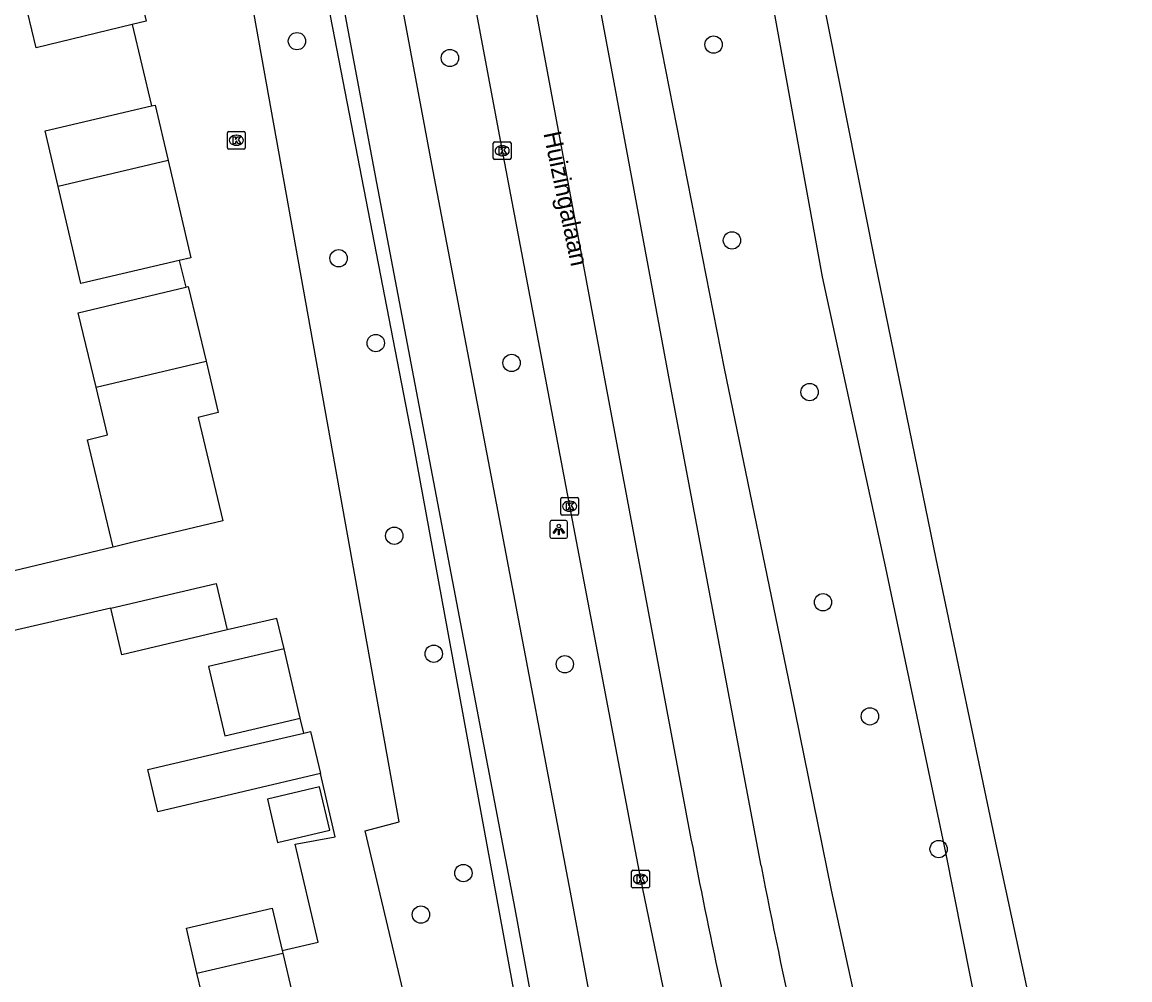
# Model space of a CAD drawing. Extents: x 158474 to 159560, y 388525 to 389605.
# Drawn here: x 159476.9 to 159539.4, y 388790.4 to 388844.5 of the extents above; entities that cross this region are included whole.
import ezdxf

# ---------------------------------------------------------------- set-up
doc = ezdxf.new("R2010")
doc.units = 0
for name, color, linetype in [('IMGEO_Berm_groen', 7, 'Continuous'), ('IMGEO_Boom', 7, 'Continuous'), ('IMGEO_Fietspad_gesloten', 7, 'Continuous'), ('IMGEO_Hek', 7, 'Continuous'), ('IMGEO_Kolk', 7, 'Continuous'), ('IMGEO_Lichtpunt', 7, 'Continuous'), ('IMGEO_Openbare_ruimte_label', 7, 'Continuous'), ('IMGEO_OVBaan_gesloten', 7, 'Continuous'), ('IMGEO_Pand', 7, 'Continuous'), ('IMGEO_Rijbaan_lokaal_open', 7, 'Continuous'), ('IMGEO_Rijbaan_regionaal_gesloten', 7, 'Continuous')]:
    doc.layers.add(name, color=color, linetype=linetype)

msp = doc.modelspace()

# ---------------------------------------------------------------- linework, layer by layer
at = {"layer": 'IMGEO_Berm_groen'}
for points in [[(159518.685, 388690.655), (159521.346, 388691.393), (159515.992, 388713.444), (159520.074, 388714.733), (159514.889, 388736.915), (159512.222, 388749.874), (159508.014, 388771.508), (159499.011, 388820.492), (159492.403, 388854.591), (159485.083, 388893.722), (159478.578, 388929.772), (159472.855, 388963.726), (159469.741, 388983.538), (159467.001, 388999.833), (159460.83, 389039.614), (159456.753, 389064.84)], [(159508.347, 388904.577), (159511.793, 388885.875), (159515.161, 388866.334), (159518.725, 388848.359), (159522.041, 388830.122), (159525.61, 388813.699), (159529, 388797.633), (159532.257, 388781.219), (159538.23, 388754.724), (159532.474, 388753.472), (159528.236, 388769.573), (159522.569, 388795.507), (159520.263, 388806.819), (159516.524, 388824.955), (159512.8, 388843.923), (159508.393, 388866.43), (159505.196, 388885.579), (159501.993, 388902.664)]]:
    msp.add_lwpolyline(points, dxfattribs=at)
at = {"layer": 'IMGEO_Boom'}
for centre in [(159492.398, 388843.429), (159515.911, 388843.236), (159501.029, 388842.479), (159516.95, 388832.184), (159494.749, 388831.175), (159496.847, 388826.387), (159504.512, 388825.265), (159521.333, 388823.622), (159497.888, 388815.513), (159522.087, 388811.759), (159500.117, 388808.849), (159507.515, 388808.258), (159524.733, 388805.317), (159528.615, 388797.824), (159501.79, 388796.468), (159499.392, 388794.126)]:
    msp.add_circle(centre, 0.489, dxfattribs=at)
at = {"layer": 'IMGEO_Fietspad_gesloten'}
for points in [[(159529.803, 388691.488), (159528.818, 388695.732), (159528.357, 388697.84), (159523.276, 388718.281), (159519.974, 388732.862), (159517.26, 388745.524), (159513.941, 388762.547), (159511.323, 388776.734), (159507.842, 388795.4), (159503.973, 388815.676), (159500.006, 388836.494), (159496.396, 388855.827), (159492.913, 388874.66), (159489.184, 388894.688), (159485.67, 388913.95), (159482.143, 388933.991), (159478.766, 388953.719), (159475.549, 388973.246), (159472.31, 388993.304), (159471.774, 388996.499), (159470.301, 389005.994), (159467.478, 389023.699), (159463.997, 389045.472), (159460.936, 389064.402)], [(159482.512, 388912.951), (159486.436, 388891.293), (159489.641, 388873.942), (159493.117, 388855.5), (159496.891, 388835.426), (159500.624, 388815.778), (159504.686, 388794.446), (159508.003, 388776.398), (159510.743, 388761.843), (159514.099, 388744.784), (159516.825, 388732.061), (159519.967, 388718.077), (159520.746, 388714.945), (159525.283, 388696.714), (159525.421, 388696.071), (159527.168, 388688.946)]]:
    msp.add_lwpolyline(points, dxfattribs=at)
at = {"layer": 'IMGEO_Hek'}
msp.add_lwpolyline([(159483.101, 388844.376), (159484.184, 388839.771)], dxfattribs=at)
at = {"layer": 'IMGEO_Kolk'}
for p, q in [((159488.478, 388837.41), (159488.478, 388838.262)), ((159488.553, 388838.336), (159489.405, 388838.336)), ((159489.479, 388838.262), (159489.479, 388837.41)), ((159488.989, 388837.556), (159488.964, 388837.556)), ((159488.966, 388838.116), (159488.991, 388838.116)), ((159503.479, 388836.819), (159503.479, 388837.671)), ((159503.554, 388837.745), (159504.406, 388837.745)), ((159503.967, 388837.525), (159503.992, 388837.525)), ((159504.48, 388837.671), (159504.48, 388836.819)), ((159489.405, 388837.336), (159488.553, 388837.336)), ((159503.99, 388836.965), (159503.965, 388836.965)), ((159504.406, 388836.745), (159503.554, 388836.745)), ((159507.285, 388816.75), (159507.285, 388817.602)), ((159507.36, 388817.676), (159508.212, 388817.676)), ((159508.286, 388817.602), (159508.286, 388816.75)), ((159507.796, 388816.896), (159507.771, 388816.896)), ((159507.773, 388817.456), (159507.798, 388817.456)), ((159508.212, 388816.676), (159507.36, 388816.676)), ((159511.284, 388795.702), (159511.284, 388796.554)), ((159511.359, 388796.628), (159512.211, 388796.628)), ((159511.772, 388796.408), (159511.797, 388796.408)), ((159512.285, 388796.554), (159512.285, 388795.702)), ((159512.211, 388795.628), (159511.359, 388795.628)), ((159511.795, 388795.848), (159511.77, 388795.848))]:
    msp.add_line(p, q, dxfattribs=at)
for points in [[(159488.478, 388837.41), (159488.478, 388838.262)], [(159488.553, 388838.336), (159489.405, 388838.336)], [(159489.479, 388838.262), (159489.479, 388837.41)], [(159488.799, 388838.036), (159488.922, 388838.036), (159488.922, 388837.885), (159489.052, 388838.036), (159489.216, 388838.036), (159489.07, 388837.885), (159489.223, 388837.636), (159489.071, 388837.636), (159488.986, 388837.8), (159488.922, 388837.733), (159488.922, 388837.636), (159488.799, 388837.636), (159488.799, 388838.036)], [(159503.479, 388836.819), (159503.479, 388837.671)], [(159503.554, 388837.745), (159504.406, 388837.745)], [(159504.48, 388837.671), (159504.48, 388836.819)], [(159489.405, 388837.336), (159488.553, 388837.336)], [(159503.8, 388837.445), (159503.923, 388837.445), (159503.923, 388837.294), (159504.053, 388837.445), (159504.217, 388837.445), (159504.071, 388837.294), (159504.224, 388837.045), (159504.072, 388837.045), (159503.987, 388837.209), (159503.923, 388837.142), (159503.923, 388837.045), (159503.8, 388837.045), (159503.8, 388837.445)], [(159504.406, 388836.745), (159503.554, 388836.745)], [(159507.285, 388816.75), (159507.285, 388817.602)], [(159507.36, 388817.676), (159508.212, 388817.676)], [(159508.286, 388817.602), (159508.286, 388816.75)], [(159507.606, 388817.376), (159507.729, 388817.376), (159507.729, 388817.225), (159507.859, 388817.376), (159508.023, 388817.376), (159507.877, 388817.225), (159508.03, 388816.976), (159507.878, 388816.976), (159507.793, 388817.14), (159507.729, 388817.073), (159507.729, 388816.976), (159507.606, 388816.976), (159507.606, 388817.376)], [(159508.212, 388816.676), (159507.36, 388816.676)], [(159511.284, 388795.702), (159511.284, 388796.554)], [(159511.359, 388796.628), (159512.211, 388796.628)], [(159511.605, 388796.328), (159511.728, 388796.328), (159511.728, 388796.177), (159511.858, 388796.328), (159512.022, 388796.328), (159511.876, 388796.177), (159512.029, 388795.928), (159511.877, 388795.928), (159511.792, 388796.092), (159511.728, 388796.025), (159511.728, 388795.928), (159511.605, 388795.928), (159511.605, 388796.328)], [(159512.285, 388796.554), (159512.285, 388795.702)], [(159512.211, 388795.628), (159511.359, 388795.628)]]:
    msp.add_lwpolyline(points, dxfattribs=at)
for centre, start, end in [((159488.555, 388838.26), 91.55205, 178.44795), ((159488.555, 388838.26), 91.55205, 178.44795), ((159489.403, 388838.26), 1.55205, 88.44795), ((159489.403, 388838.26), 1.55205, 88.44795), ((159503.556, 388837.669), 91.55205, 178.44795), ((159503.556, 388837.669), 91.55205, 178.44795), ((159504.404, 388837.669), 1.55205, 88.44795), ((159504.404, 388837.669), 1.55205, 88.44795), ((159488.555, 388837.412), 181.55205, 268.44795), ((159488.555, 388837.412), 181.55205, 268.44795), ((159489.403, 388837.412), 271.55205, 358.44795), ((159489.403, 388837.412), 271.55205, 358.44795), ((159503.556, 388836.821), 181.55205, 268.44795), ((159503.556, 388836.821), 181.55205, 268.44795), ((159504.404, 388836.821), 271.55205, 358.44795), ((159504.404, 388836.821), 271.55205, 358.44795), ((159507.362, 388817.6), 91.55205, 178.44795), ((159507.362, 388817.6), 91.55205, 178.44795), ((159508.21, 388817.6), 1.55205, 88.44795), ((159508.21, 388817.6), 1.55205, 88.44795), ((159507.362, 388816.752), 181.55205, 268.44795), ((159507.362, 388816.752), 181.55205, 268.44795), ((159508.21, 388816.752), 271.55205, 358.44795), ((159508.21, 388816.752), 271.55205, 358.44795), ((159511.361, 388796.552), 91.55205, 178.44795), ((159511.361, 388796.552), 91.55205, 178.44795), ((159512.209, 388796.552), 1.55205, 88.44795), ((159512.209, 388796.552), 1.55205, 88.44795), ((159511.361, 388795.704), 181.55205, 268.44795), ((159511.361, 388795.704), 181.55205, 268.44795), ((159512.209, 388795.704), 271.55205, 358.44795), ((159512.209, 388795.704), 271.55205, 358.44795)]:
    msp.add_arc(centre, 0.0765, start, end, dxfattribs=at)
for centre, major_axis, ratio, start_param, end_param in [((159488.965, 388837.836), (-0.387, 0.002), 0.722429, 4.712389, 7.853982), ((159488.99, 388837.836), (-0.39, 0.002), 0.717154, 1.570796, 4.712389), ((159503.966, 388837.245), (-0.387, 0.002), 0.722429, 4.712389, 7.853982), ((159503.991, 388837.245), (-0.39, 0.002), 0.717154, 1.570796, 4.712389), ((159507.772, 388817.176), (-0.387, 0.002), 0.722429, 4.712389, 7.853982), ((159507.797, 388817.176), (-0.39, 0.002), 0.717154, 1.570796, 4.712389), ((159511.771, 388796.128), (-0.387, 0.002), 0.722429, 4.712389, 7.853982), ((159511.796, 388796.128), (-0.39, 0.002), 0.717154, 1.570796, 4.712389)]:
    msp.add_ellipse(centre, major_axis=major_axis, ratio=ratio, start_param=start_param, end_param=end_param, dxfattribs=at)
at = {"layer": 'IMGEO_Lichtpunt'}
for p, q in [((159506.677, 388816.268), (159506.677, 388815.461)), ((159506.677, 388816.268), (159506.677, 388815.461)), ((159507.579, 388816.363), (159506.771, 388816.363)), ((159507.579, 388816.363), (159506.771, 388816.363)), ((159507.673, 388815.461), (159507.673, 388816.268)), ((159507.673, 388815.461), (159507.673, 388816.268)), ((159506.771, 388815.367), (159507.579, 388815.367)), ((159506.771, 388815.367), (159507.579, 388815.367))]:
    msp.add_line(p, q, dxfattribs=at)
for points in [[(159507.051, 388815.932), (159507.09, 388815.904), (159506.902, 388815.642), (159506.864, 388815.669), (159507.051, 388815.932)], [(159507.153, 388815.884), (159507.2, 388815.884), (159507.2, 388815.562), (159507.153, 388815.562), (159507.153, 388815.884)], [(159507.263, 388815.904), (159507.301, 388815.931), (159507.488, 388815.669), (159507.449, 388815.641), (159507.263, 388815.904)]]:
    msp.add_lwpolyline(points, dxfattribs=at)
msp.add_circle((159507.176, 388816.066), 0.0994, dxfattribs=at)
for centre, start, end in [((159506.771, 388816.268), 90, 180), ((159506.771, 388816.268), 90, 180), ((159507.579, 388816.268), 0, 90), ((159507.579, 388816.268), 0, 90), ((159506.771, 388815.461), 180, 270), ((159506.771, 388815.461), 180, 270), ((159507.579, 388815.461), 270, 0), ((159507.579, 388815.461), 270, 360)]:
    msp.add_arc(centre, 0.0946, start, end, dxfattribs=at)
at = {"layer": 'IMGEO_OVBaan_gesloten'}
for points in [[(159479.118, 388997.135), (159479.472, 388994.744), (159482.712, 388975.037), (159486.399, 388953.032), (159489.225, 388936.295), (159492.448, 388917.152), (159495.384, 388901.361), (159498.504, 388884.708), (159502.077, 388865.538), (159506.726, 388840.612), (159509.981, 388823.168), (159514.258, 388800.407)], [(159518.588, 388796.878), (159513.506, 388823.883), (159510.303, 388841.09), (159505.613, 388866.14), (159502.071, 388885.298), (159498.945, 388901.976), (159495.989, 388917.78), (159492.811, 388936.552), (159489.898, 388953.886), (159486.108, 388976.474), (159482.917, 388995.883)], [(159495.706, 388994.215), (159496.379, 388990.721), (159496.79, 388988.209), (159500.206, 388967.141), (159503.938, 388945.047), (159507.32, 388925.719), (159510.949, 388905.18), (159514.106, 388888.012), (159517.973, 388867.141), (159521.357, 388849.395), (159525.014, 388830.993), (159528.458, 388814.204), (159531.832, 388798.178), (159535.379, 388781.658), (159539.406, 388763.206)]]:
    msp.add_lwpolyline(points, dxfattribs=at)
for centre, radius, start, end in [((159874.141, 388867.373), 366.061, 190.54083, 193.09239), ((159815.563, 388854.478), 302.509, 190.97659, 192.8485)]:
    msp.add_arc(centre, radius, start, end, dxfattribs=at)
at = {"layer": 'IMGEO_Pand'}
for points in [[(159483.134, 388847.635), (159483.884, 388844.567), (159483.101, 388844.376)], [(159483.101, 388844.376), (159477.685, 388843.051), (159476.934, 388846.12)], [(159478.91, 388835.233), (159478.177, 388838.363), (159484.184, 388839.771)], [(159484.184, 388839.771), (159484.395, 388839.82), (159485.128, 388836.692)], [(159485.128, 388836.692), (159478.91, 388835.233)], [(159485.128, 388836.692), (159486.413, 388831.204), (159485.755, 388831.05)], [(159485.755, 388831.05), (159480.195, 388829.747), (159478.91, 388835.233)], [(159481.054, 388823.901), (159480.05, 388828.087), (159486.125, 388829.545)], [(159486.125, 388829.545), (159486.252, 388829.576), (159487.264, 388825.359)], [(159481.054, 388823.901), (159487.264, 388825.359)], [(159487.264, 388825.359), (159487.958, 388822.468), (159486.82, 388822.195), (159488.221, 388816.357), (159483.156, 388815.144), (159482.017, 388814.871)], [(159482.017, 388814.871), (159480.565, 388820.93), (159481.702, 388821.202), (159481.054, 388823.901)], [(159481.886, 388811.422), (159487.844, 388812.82), (159488.461, 388810.191)], [(159488.461, 388810.191), (159482.503, 388808.793), (159481.886, 388811.422)], [(159491.668, 388809.132), (159487.409, 388808.133), (159488.327, 388804.221), (159492.586, 388805.22)], [(159492.586, 388805.22), (159491.668, 388809.132)], [(159493.721, 388802.093), (159489.425, 388801.083), (159484.541, 388799.935), (159483.983, 388802.31), (159488.867, 388803.456), (159492.784, 388804.375)], [(159492.784, 388804.375), (159493.163, 388804.464), (159493.721, 388802.093)], [(159490.732, 388800.639), (159491.305, 388798.204), (159494.247, 388798.895), (159493.674, 388801.33), (159490.732, 388800.639)], [(159486.749, 388790.827), (159486.156, 388793.353), (159491, 388794.484), (159491.562, 388792.095)], [(159486.749, 388790.827), (159491.595, 388791.955)], [(159491.562, 388792.095), (159491.595, 388791.955)], [(159491.595, 388791.955), (159492.143, 388789.622), (159491.573, 388789.488)], [(159491.573, 388789.488), (159487.3, 388788.483), (159486.749, 388790.827)]]:
    msp.add_lwpolyline(points, dxfattribs=at)
at = {"layer": 'IMGEO_Rijbaan_lokaal_open'}
for points in [[(159505.841, 388758.28), (159500, 388782.976), (159496.245, 388798.852), (159498.163, 388799.355), (159487.765, 388857.311)], [(159483.101, 388844.376), (159484.184, 388839.771)], [(159485.755, 388831.05), (159486.125, 388829.545)], [(159482.017, 388814.871), (159459.576, 388809.497)], [(159481.886, 388811.422), (159475.535, 388809.958)], [(159491.668, 388809.132), (159491.265, 388810.849), (159488.461, 388810.191)], [(159492.784, 388804.375), (159492.586, 388805.22)], [(159491.562, 388792.095), (159493.596, 388792.573), (159492.295, 388798.107), (159494.561, 388798.523), (159493.721, 388802.093)]]:
    msp.add_lwpolyline(points, dxfattribs=at)
at = {"layer": 'IMGEO_Rijbaan_regionaal_gesloten'}
msp.add_lwpolyline([(159465.248, 389065.119), (159465.309, 389064.799), (159467.127, 389052.707), (159470.811, 389028.633), (159473.508, 389011.465), (159476.144, 388994.722), (159476.384, 388993.3), (159479.5, 388974.111), (159482.677, 388954.955), (159486.052, 388934.798), (159489.618, 388914.651), (159493.041, 388895.542), (159496.797, 388875.452), (159500.395, 388856.346), (159503.98, 388837.245), (159507.786, 388817.176), (159511.785, 388796.128), (159513.605, 388787.293), (159515.648, 388778.113), (159517.25, 388771.049)], dxfattribs=at)

# ---------------------------------------------------------------- texts
at = {"layer": 'IMGEO_Openbare_ruimte_label'}
msp.add_text('Huizingalaan', height=1, rotation=281.77063, dxfattribs=at).set_placement((159506.301, 388838.229))

doc.saveas('drawing.dxf')
